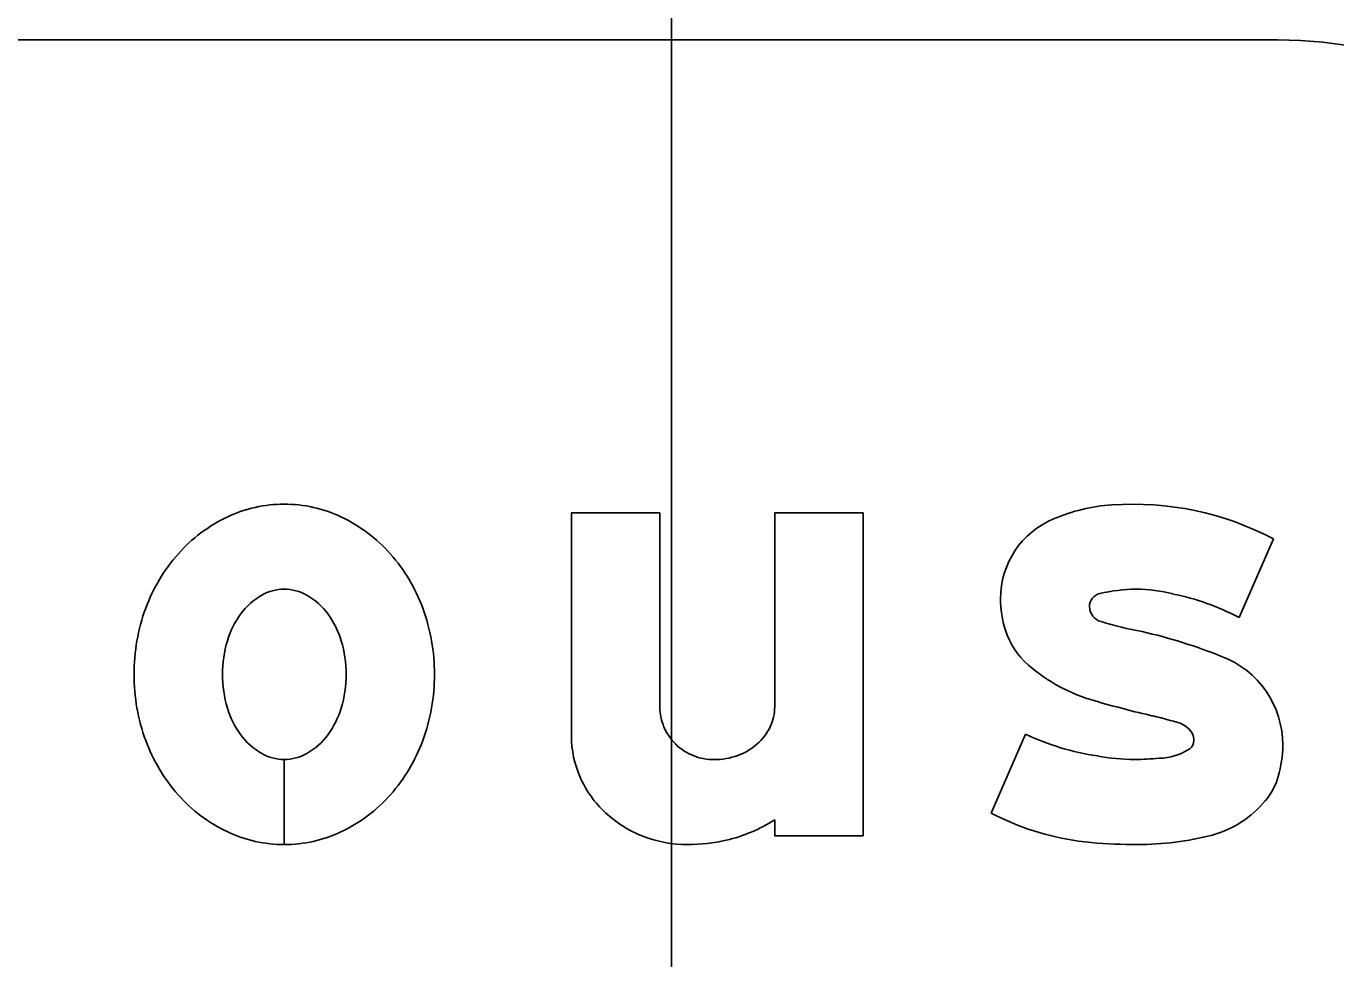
# Model space of a CAD drawing. Extents: x 1797809 to 2198143, y 249608 to 1237864.
# Drawn here: x 2194933.645 to 2194936.112, y 1237211.324 to 1237213.08 of the extents above; entities that cross this region are included whole.
import ezdxf

# ---------------------------------------------------------------- set-up
doc = ezdxf.new("R2010")
doc.units = 0
for name, color, linetype in [('GSBWFILL', 7, 'Continuous'), ('GSCOLORFILL', 7, 'Continuous'), ('GSDIMS', 7, 'Continuous'), ('GSOUTLINE', 7, 'Continuous'), ('GSSHT', 7, 'Continuous')]:
    doc.layers.add(name, color=color, linetype=linetype)

msp = doc.modelspace()

# ---------------------------------------------------------------- linework, layer by layer
at = {"layer": 'GSBWFILL'}
for p, q in [((2194934.8384, 1237211.7986), (2194934.8384, 1237212.1638)), ((2194935.93, 1237211.9668), (2194935.9946, 1237212.1152)), ((2194935.5275, 1237211.7471), (2194935.4628, 1237211.5988)), ((2194934.1308, 1237211.6996), (2194934.1308, 1237211.5394)), ((2194934.1309, 1237211.5394), (2194934.1309, 1237211.6996)), ((2194935.4628, 1237211.5988), (2194935.4628, 1237211.5988))]:
    msp.add_line(p, q, dxfattribs=at)
for points in [[(2194934.8384, 1237212.1638), (2194934.6719, 1237212.1638), (2194934.6719, 1237211.7438)], [(2194935.0549, 1237211.5861), (2194935.0549, 1237211.556), (2194935.2214, 1237211.556), (2194935.2214, 1237212.1638), (2194935.0549, 1237212.1638), (2194935.0549, 1237211.7986)]]:
    msp.add_lwpolyline(points, dxfattribs=at)
for centre, major_axis, ratio, start_param, end_param in [((2194934.1308, 1237211.9295), (0, 0.2509), 0.999994, 0, 0.438571), ((2194934.1308, 1237211.9295), (0, 0.2509), 0.999994, 5.844614, 6.283185), ((2194935.715, 1237211.8326), (0, 0.3474), 0.999993, 0.071378, 0.398007), ((2194935.7296, 1237211.6097), (0, 0.5707), 0.999993, 5.800291, 6.352301), ((2194934.1466, 1237211.8958), (0, 0.2881), 0.999994, 0.438571, 0.847388), ((2194934.115, 1237211.8958), (0, 0.2881), 0.999994, 5.435798, 5.844614), ((2194935.6436, 1237212.0024), (0, 0.1632), 0.999993, 0.398006, 1.570796), ((2194934.1713, 1237211.874), (0, 0.321), 0.999994, 0.847388, 1.220117), ((2194934.0903, 1237211.874), (0, 0.321), 0.999994, 5.063069, 5.435798), ((2194934.1512, 1237211.8985), (0, 0.1271), 0.999994, 0.517724, 0.942), ((2194934.1308, 1237211.9342), (0, 0.086), 0.999994, 0, 0.517724), ((2194934.1308, 1237211.9342), (0, 0.086), 0.999994, 5.765461, 6.283185), ((2194934.1105, 1237211.8985), (0, 0.1271), 0.999994, 5.341185, 5.765461), ((2194935.6729, 1237211.9875), (0, 0.025), 0.999993, 0.21891, 1.570796), ((2194935.7361, 1237211.7313), (0, 0.2889), 0.999993, 0, 0.239757), ((2194935.7361, 1237211.7467), (0, 0.2735), 0.999993, 6.027142, 6.283185), ((2194935.7168, 1237211.5665), (0, 0.4534), 0.999993, 5.793797, 6.086746), ((2194934.2099, 1237211.8599), (0, 0.3622), 0.999994, 1.220117, 1.570796), ((2194934.0517, 1237211.8599), (0, 0.3622), 0.999994, 4.712389, 5.063069), ((2194935.6753, 1237212.0024), (0, 0.1949), 0.999993, 1.570796, 1.879779), ((2194935.6771, 1237211.9875), (0, 0.0291), 0.999993, 1.570796, 2.88808), ((2194934.1832, 1237211.8752), (0, 0.1667), 0.999994, 0.942, 1.278197), ((2194934.0784, 1237211.8752), (0, 0.1667), 0.999994, 5.004989, 5.341185), ((2194935.8562, 1237212.5527), (0, 0.6219), 0.999993, 2.83708, 2.965597), ((2194935.6285, 1237211.9874), (0, 0.1457), 0.999993, 1.879779, 2.42566), ((2194935.5296, 1237210.9795), (0, 0.9852), 0.999993, 5.901211, 6.060377), ((2194934.2339, 1237211.8599), (0, 0.2196), 0.999994, 1.278197, 1.570796), ((2194934.0278, 1237211.8599), (0, 0.2196), 0.999994, 4.712389, 5.004989), ((2194935.8333, 1237211.7264), (0, 0.179), 0.999993, 4.712389, 5.919951), ((2194934.2099, 1237211.8599), (0, 0.3622), 0.999994, 1.570796, 1.921476), ((2194934.2339, 1237211.8599), (0, 0.2196), 0.999994, 1.570796, 1.863396), ((2194934.0278, 1237211.8599), (0, 0.2196), 0.999994, 4.419789, 4.712389), ((2194934.0517, 1237211.8599), (0, 0.3622), 0.999994, 4.361709, 4.712389), ((2194935.7457, 1237212.1221), (0, 0.3242), 0.999993, 2.42566, 2.869403), ((2194936.2149, 1237213.7342), (0, 2.0032), 0.999993, 2.860128, 2.916667), ((2194934.1832, 1237211.8446), (0, 0.1667), 0.999994, 1.863396, 2.199593), ((2194934.0784, 1237211.8446), (0, 0.1667), 0.999994, 4.083593, 4.419789), ((2194934.935, 1237211.7986), (0, 0.0965), 0.999993, 1.570796, 1.973843), ((2194934.9682, 1237211.7986), (0, 0.0867), 0.999993, 4.267823, 4.712389), ((2194934.9378, 1237211.7998), (0, 0.0995), 0.999993, 1.973842, 2.370677), ((2194934.9549, 1237211.805), (0, 0.1015), 0.999993, 3.857311, 4.267823), ((2194935.5597, 1237210.9068), (0, 0.8992), 0.999993, 5.990951, 6.04928), ((2194935.8047, 1237211.7278), (0, 0.0424), 0.999993, 5.20773, 5.944931), ((2194934.1713, 1237211.8458), (0, 0.321), 0.999994, 1.921476, 2.294205), ((2194934.1512, 1237211.8213), (0, 0.1271), 0.999994, 2.199593, 2.623869), ((2194934.1105, 1237211.8213), (0, 0.1271), 0.999994, 3.659317, 4.083593), ((2194934.0903, 1237211.8458), (0, 0.321), 0.999994, 3.98898, 4.361709), ((2194934.8631, 1237211.7438), (0, 0.1912), 0.999993, 1.570796, 1.988484), ((2194935.7366, 1237212.1948), (0, 0.4941), 0.999993, 2.70455, 2.991718), ((2194935.8255, 1237211.7353), (0, 0.0193), 0.999993, 3.769232, 4.712389), ((2194935.8146, 1237211.7353), (0, 0.0302), 0.999993, 4.712389, 5.146352), ((2194934.1308, 1237211.7856), (0, 0.086), 0.999994, 2.623869, 3.141593), ((2194934.1308, 1237211.7856), (0, 0.086), 0.999994, 3.142077, 3.659317), ((2194934.9395, 1237211.8016), (0, 0.1021), 0.999993, 2.370677, 2.759031), ((2194934.9463, 1237211.8149), (0, 0.1146), 0.999993, 3.487296, 3.857311), ((2194935.776, 1237211.8146), (0, 0.1128), 0.999993, 3.169414, 3.711965), ((2194935.8033, 1237211.7264), (0, 0.2089), 0.999993, 4.42655, 4.712389), ((2194934.9407, 1237211.8045), (0, 0.1052), 0.999993, 2.759031, 3.141593), ((2194934.9407, 1237211.8304), (0, 0.1311), 0.999993, 3.141593, 3.487296), ((2194935.7331, 1237212.0783), (0, 0.3787), 0.999993, 2.95481, 3.141593), ((2194935.7331, 1237212.175), (0, 0.4753), 0.999993, 3.141593, 3.238422), ((2194934.8766, 1237211.7498), (0, 0.206), 0.999993, 1.988484, 2.390665), ((2194935.884, 1237211.7027), (0, 0.1249), 0.999993, 4.009587, 4.42655), ((2194934.1466, 1237211.824), (0, 0.2881), 0.999994, 2.294205, 2.703022), ((2194934.115, 1237211.824), (0, 0.2881), 0.999994, 3.580164, 3.98898), ((2194935.826, 1237211.7489), (0, 0.199), 0.999993, 3.41426, 4.020407), ((2194934.8854, 1237211.7592), (0, 0.2187), 0.999993, 2.390665, 2.772693), ((2194935.7003, 1237212.0548), (0, 0.5142), 0.999993, 2.661561, 2.999689), ((2194934.1308, 1237211.7903), (0, 0.2509), 0.999994, 2.703022, 3.141593), ((2194934.1308, 1237211.7903), (0, 0.2509), 0.999994, 3.141759, 3.580164), ((2194934.8938, 1237211.839), (0, 0.2998), 0.999993, 3.37668, 3.708724), ((2194934.891, 1237211.7738), (0, 0.2344), 0.999993, 2.772693, 3.141593), ((2194934.891, 1237211.8724), (0, 0.333), 0.999993, 3.141593, 3.361579), ((2194935.6864, 1237211.9579), (0, 0.4163), 0.999993, 2.999689, 3.056979), ((2194935.7385, 1237212.5619), (0, 1.0225), 0.999993, 3.056204, 3.141593), ((2194935.7385, 1237212.1054), (0, 0.566), 0.999993, 3.141593, 3.39368)]:
    msp.add_ellipse(centre, major_axis=major_axis, ratio=ratio, start_param=start_param, end_param=end_param, dxfattribs=at)
at = {"layer": 'GSCOLORFILL'}
for p, q in [((2194934.8384, 1237211.7986), (2194934.8384, 1237212.1638)), ((2194935.93, 1237211.9668), (2194935.9946, 1237212.1152)), ((2194935.5275, 1237211.7471), (2194935.4628, 1237211.5988)), ((2194934.1308, 1237211.6996), (2194934.1308, 1237211.5394)), ((2194934.1309, 1237211.5394), (2194934.1309, 1237211.6996)), ((2194935.4628, 1237211.5988), (2194935.4628, 1237211.5988))]:
    msp.add_line(p, q, dxfattribs=at)
for points in [[(2194934.8384, 1237212.1638), (2194934.6719, 1237212.1638), (2194934.6719, 1237211.7438)], [(2194935.0549, 1237211.5861), (2194935.0549, 1237211.556), (2194935.2214, 1237211.556), (2194935.2214, 1237212.1638), (2194935.0549, 1237212.1638), (2194935.0549, 1237211.7986)]]:
    msp.add_lwpolyline(points, dxfattribs=at)
for centre, major_axis, ratio, start_param, end_param in [((2194934.1308, 1237211.9295), (0, 0.2509), 0.999994, 0, 0.438571), ((2194934.1308, 1237211.9295), (0, 0.2509), 0.999994, 5.844614, 6.283185), ((2194935.715, 1237211.8326), (0, 0.3474), 0.999993, 0.071378, 0.398007), ((2194935.7296, 1237211.6097), (0, 0.5707), 0.999993, 5.800291, 6.352301), ((2194934.1466, 1237211.8958), (0, 0.2881), 0.999994, 0.438571, 0.847388), ((2194934.115, 1237211.8958), (0, 0.2881), 0.999994, 5.435798, 5.844614), ((2194935.6436, 1237212.0024), (0, 0.1632), 0.999993, 0.398006, 1.570796), ((2194934.1713, 1237211.874), (0, 0.321), 0.999994, 0.847388, 1.220117), ((2194934.0903, 1237211.874), (0, 0.321), 0.999994, 5.063069, 5.435798), ((2194934.1512, 1237211.8985), (0, 0.1271), 0.999994, 0.517724, 0.942), ((2194934.1308, 1237211.9342), (0, 0.086), 0.999994, 0, 0.517724), ((2194934.1308, 1237211.9342), (0, 0.086), 0.999994, 5.765461, 6.283185), ((2194934.1105, 1237211.8985), (0, 0.1271), 0.999994, 5.341185, 5.765461), ((2194935.6729, 1237211.9875), (0, 0.025), 0.999993, 0.21891, 1.570796), ((2194935.7361, 1237211.7313), (0, 0.2889), 0.999993, 0, 0.239757), ((2194935.7361, 1237211.7467), (0, 0.2735), 0.999993, 6.027142, 6.283185), ((2194935.7168, 1237211.5665), (0, 0.4534), 0.999993, 5.793797, 6.086746), ((2194934.2099, 1237211.8599), (0, 0.3622), 0.999994, 1.220117, 1.570796), ((2194934.0517, 1237211.8599), (0, 0.3622), 0.999994, 4.712389, 5.063069), ((2194935.6753, 1237212.0024), (0, 0.1949), 0.999993, 1.570796, 1.879779), ((2194935.6771, 1237211.9875), (0, 0.0291), 0.999993, 1.570796, 2.88808), ((2194934.1832, 1237211.8752), (0, 0.1667), 0.999994, 0.942, 1.278197), ((2194934.0784, 1237211.8752), (0, 0.1667), 0.999994, 5.004989, 5.341185), ((2194935.8562, 1237212.5527), (0, 0.6219), 0.999993, 2.83708, 2.965597), ((2194935.6285, 1237211.9874), (0, 0.1457), 0.999993, 1.879779, 2.42566), ((2194935.5296, 1237210.9795), (0, 0.9852), 0.999993, 5.901211, 6.060377), ((2194934.2339, 1237211.8599), (0, 0.2196), 0.999994, 1.278197, 1.570796), ((2194934.0278, 1237211.8599), (0, 0.2196), 0.999994, 4.712389, 5.004989), ((2194935.8333, 1237211.7264), (0, 0.179), 0.999993, 4.712389, 5.919951), ((2194934.2099, 1237211.8599), (0, 0.3622), 0.999994, 1.570796, 1.921476), ((2194934.2339, 1237211.8599), (0, 0.2196), 0.999994, 1.570796, 1.863396), ((2194934.0278, 1237211.8599), (0, 0.2196), 0.999994, 4.419789, 4.712389), ((2194934.0517, 1237211.8599), (0, 0.3622), 0.999994, 4.361709, 4.712389), ((2194935.7457, 1237212.1221), (0, 0.3242), 0.999993, 2.42566, 2.869403), ((2194936.2149, 1237213.7342), (0, 2.0032), 0.999993, 2.860128, 2.916667), ((2194934.1832, 1237211.8446), (0, 0.1667), 0.999994, 1.863396, 2.199593), ((2194934.0784, 1237211.8446), (0, 0.1667), 0.999994, 4.083593, 4.419789), ((2194934.935, 1237211.7986), (0, 0.0965), 0.999993, 1.570796, 1.973843), ((2194934.9682, 1237211.7986), (0, 0.0867), 0.999993, 4.267823, 4.712389), ((2194934.9378, 1237211.7998), (0, 0.0995), 0.999993, 1.973842, 2.370677), ((2194934.9549, 1237211.805), (0, 0.1015), 0.999993, 3.857311, 4.267823), ((2194935.5597, 1237210.9068), (0, 0.8992), 0.999993, 5.990951, 6.04928), ((2194935.8047, 1237211.7278), (0, 0.0424), 0.999993, 5.20773, 5.944931), ((2194934.1713, 1237211.8458), (0, 0.321), 0.999994, 1.921476, 2.294205), ((2194934.1512, 1237211.8213), (0, 0.1271), 0.999994, 2.199593, 2.623869), ((2194934.1105, 1237211.8213), (0, 0.1271), 0.999994, 3.659317, 4.083593), ((2194934.0903, 1237211.8458), (0, 0.321), 0.999994, 3.98898, 4.361709), ((2194934.8631, 1237211.7438), (0, 0.1912), 0.999993, 1.570796, 1.988484), ((2194935.7366, 1237212.1948), (0, 0.4941), 0.999993, 2.70455, 2.991718), ((2194935.8255, 1237211.7353), (0, 0.0193), 0.999993, 3.769232, 4.712389), ((2194935.8146, 1237211.7353), (0, 0.0302), 0.999993, 4.712389, 5.146352), ((2194934.1308, 1237211.7856), (0, 0.086), 0.999994, 2.623869, 3.141593), ((2194934.1308, 1237211.7856), (0, 0.086), 0.999994, 3.142077, 3.659317), ((2194934.9395, 1237211.8016), (0, 0.1021), 0.999993, 2.370677, 2.759031), ((2194934.9463, 1237211.8149), (0, 0.1146), 0.999993, 3.487296, 3.857311), ((2194935.776, 1237211.8146), (0, 0.1128), 0.999993, 3.169414, 3.711965), ((2194935.8033, 1237211.7264), (0, 0.2089), 0.999993, 4.42655, 4.712389), ((2194934.9407, 1237211.8045), (0, 0.1052), 0.999993, 2.759031, 3.141593), ((2194934.9407, 1237211.8304), (0, 0.1311), 0.999993, 3.141593, 3.487296), ((2194935.7331, 1237212.0783), (0, 0.3787), 0.999993, 2.95481, 3.141593), ((2194935.7331, 1237212.175), (0, 0.4753), 0.999993, 3.141593, 3.238422), ((2194934.8766, 1237211.7498), (0, 0.206), 0.999993, 1.988484, 2.390665), ((2194935.884, 1237211.7027), (0, 0.1249), 0.999993, 4.009587, 4.42655), ((2194934.1466, 1237211.824), (0, 0.2881), 0.999994, 2.294205, 2.703022), ((2194934.115, 1237211.824), (0, 0.2881), 0.999994, 3.580164, 3.98898), ((2194935.826, 1237211.7489), (0, 0.199), 0.999993, 3.41426, 4.020407), ((2194934.8854, 1237211.7592), (0, 0.2187), 0.999993, 2.390665, 2.772693), ((2194935.7003, 1237212.0548), (0, 0.5142), 0.999993, 2.661561, 2.999689), ((2194934.1308, 1237211.7903), (0, 0.2509), 0.999994, 2.703022, 3.141593), ((2194934.1308, 1237211.7903), (0, 0.2509), 0.999994, 3.141759, 3.580164), ((2194934.8938, 1237211.839), (0, 0.2998), 0.999993, 3.37668, 3.708724), ((2194934.891, 1237211.7738), (0, 0.2344), 0.999993, 2.772693, 3.141593), ((2194934.891, 1237211.8724), (0, 0.333), 0.999993, 3.141593, 3.361579), ((2194935.6864, 1237211.9579), (0, 0.4163), 0.999993, 2.999689, 3.056979), ((2194935.7385, 1237212.5619), (0, 1.0225), 0.999993, 3.056204, 3.141593), ((2194935.7385, 1237212.1054), (0, 0.566), 0.999993, 3.141593, 3.39368)]:
    msp.add_ellipse(centre, major_axis=major_axis, ratio=ratio, start_param=start_param, end_param=end_param, dxfattribs=at)
at = {"layer": 'GSDIMS'}
msp.add_line((2194936.0028, 1237213.0545), (2194929.1763, 1237213.0545), dxfattribs=at)
msp.add_arc((2194936.0028, 1237212.222), 0.8325, 0, 90, dxfattribs=at)
at = {"layer": 'GSOUTLINE'}
for p, q in [((2194934.8384, 1237211.7986), (2194934.8384, 1237212.1638)), ((2194935.93, 1237211.9668), (2194935.9946, 1237212.1152)), ((2194935.5275, 1237211.7471), (2194935.4628, 1237211.5988)), ((2194935.4628, 1237211.5988), (2194935.4628, 1237211.5988))]:
    msp.add_line(p, q, dxfattribs=at)
for points in [[(2194934.8384, 1237212.1638), (2194934.6719, 1237212.1638), (2194934.6719, 1237211.7438)], [(2194935.0549, 1237211.5861), (2194935.0549, 1237211.556), (2194935.2214, 1237211.556), (2194935.2214, 1237212.1638), (2194935.0549, 1237212.1638), (2194935.0549, 1237211.7986)]]:
    msp.add_lwpolyline(points, dxfattribs=at)
for centre, major_axis, ratio, start_param, end_param in [((2194934.1308, 1237211.9295), (0, 0.2509), 0.999994, 0, 0.438571), ((2194934.1308, 1237211.9295), (0, 0.2509), 0.999994, 5.844614, 6.283185), ((2194935.715, 1237211.8326), (0, 0.3474), 0.999993, 0.071378, 0.398007), ((2194935.7296, 1237211.6097), (0, 0.5707), 0.999993, 5.800291, 6.352301), ((2194934.1466, 1237211.8958), (0, 0.2881), 0.999994, 0.438571, 0.847388), ((2194934.115, 1237211.8958), (0, 0.2881), 0.999994, 5.435798, 5.844614), ((2194935.6436, 1237212.0024), (0, 0.1632), 0.999993, 0.398006, 1.570796), ((2194934.1713, 1237211.874), (0, 0.321), 0.999994, 0.847388, 1.220117), ((2194934.0903, 1237211.874), (0, 0.321), 0.999994, 5.063069, 5.435798), ((2194934.1512, 1237211.8985), (0, 0.1271), 0.999994, 0.517724, 0.942), ((2194934.1308, 1237211.9342), (0, 0.086), 0.999994, 0, 0.517724), ((2194934.1308, 1237211.9342), (0, 0.086), 0.999994, 5.765461, 6.283185), ((2194934.1105, 1237211.8985), (0, 0.1271), 0.999994, 5.341185, 5.765461), ((2194935.6729, 1237211.9875), (0, 0.025), 0.999993, 0.21891, 1.570796), ((2194935.7361, 1237211.7313), (0, 0.2889), 0.999993, 0, 0.239757), ((2194935.7361, 1237211.7467), (0, 0.2735), 0.999993, 6.027142, 6.283185), ((2194935.7168, 1237211.5665), (0, 0.4534), 0.999993, 5.793797, 6.086746), ((2194934.2099, 1237211.8599), (0, 0.3622), 0.999994, 1.220117, 1.570796), ((2194934.0517, 1237211.8599), (0, 0.3622), 0.999994, 4.712389, 5.063069), ((2194935.6753, 1237212.0024), (0, 0.1949), 0.999993, 1.570796, 1.879779), ((2194935.6771, 1237211.9875), (0, 0.0291), 0.999993, 1.570796, 2.88808), ((2194934.1832, 1237211.8752), (0, 0.1667), 0.999994, 0.942, 1.278197), ((2194934.0784, 1237211.8752), (0, 0.1667), 0.999994, 5.004989, 5.341185), ((2194935.8562, 1237212.5527), (0, 0.6219), 0.999993, 2.83708, 2.965597), ((2194935.6285, 1237211.9874), (0, 0.1457), 0.999993, 1.879779, 2.42566), ((2194935.5296, 1237210.9795), (0, 0.9852), 0.999993, 5.901211, 6.060377), ((2194934.2339, 1237211.8599), (0, 0.2196), 0.999994, 1.278197, 1.570796), ((2194934.0278, 1237211.8599), (0, 0.2196), 0.999994, 4.712389, 5.004989), ((2194935.8333, 1237211.7264), (0, 0.179), 0.999993, 4.712389, 5.919951), ((2194934.2099, 1237211.8599), (0, 0.3622), 0.999994, 1.570796, 1.921476), ((2194934.2339, 1237211.8599), (0, 0.2196), 0.999994, 1.570796, 1.863396), ((2194934.0278, 1237211.8599), (0, 0.2196), 0.999994, 4.419789, 4.712389), ((2194934.0517, 1237211.8599), (0, 0.3622), 0.999994, 4.361709, 4.712389), ((2194935.7457, 1237212.1221), (0, 0.3242), 0.999993, 2.42566, 2.869403), ((2194936.2149, 1237213.7342), (0, 2.0032), 0.999993, 2.860128, 2.916667), ((2194934.1832, 1237211.8446), (0, 0.1667), 0.999994, 1.863396, 2.199593), ((2194934.0784, 1237211.8446), (0, 0.1667), 0.999994, 4.083593, 4.419789), ((2194934.935, 1237211.7986), (0, 0.0965), 0.999993, 1.570796, 1.973843), ((2194934.9682, 1237211.7986), (0, 0.0867), 0.999993, 4.267823, 4.712389), ((2194934.9378, 1237211.7998), (0, 0.0995), 0.999993, 1.973842, 2.370677), ((2194934.9549, 1237211.805), (0, 0.1015), 0.999993, 3.857311, 4.267823), ((2194935.5597, 1237210.9068), (0, 0.8992), 0.999993, 5.990951, 6.04928), ((2194935.8047, 1237211.7278), (0, 0.0424), 0.999993, 5.20773, 5.944931), ((2194934.1713, 1237211.8458), (0, 0.321), 0.999994, 1.921476, 2.294205), ((2194934.1512, 1237211.8213), (0, 0.1271), 0.999994, 2.199593, 2.623869), ((2194934.1105, 1237211.8213), (0, 0.1271), 0.999994, 3.659317, 4.083593), ((2194934.0903, 1237211.8458), (0, 0.321), 0.999994, 3.98898, 4.361709), ((2194934.8631, 1237211.7438), (0, 0.1912), 0.999993, 1.570796, 1.988484), ((2194935.7366, 1237212.1948), (0, 0.4941), 0.999993, 2.70455, 2.991718), ((2194935.8255, 1237211.7353), (0, 0.0193), 0.999993, 3.769232, 4.712389), ((2194935.8146, 1237211.7353), (0, 0.0302), 0.999993, 4.712389, 5.146352), ((2194934.1308, 1237211.7856), (0, 0.086), 0.999994, 2.623869, 3.141593), ((2194934.1308, 1237211.7856), (0, 0.086), 0.999994, 3.141593, 3.659317), ((2194934.9395, 1237211.8016), (0, 0.1021), 0.999993, 2.370677, 2.759031), ((2194934.9463, 1237211.8149), (0, 0.1146), 0.999993, 3.487296, 3.857311), ((2194935.776, 1237211.8146), (0, 0.1128), 0.999993, 3.169414, 3.711965), ((2194935.8033, 1237211.7264), (0, 0.2089), 0.999993, 4.42655, 4.712389), ((2194934.9407, 1237211.8045), (0, 0.1052), 0.999993, 2.759031, 3.141593), ((2194934.9407, 1237211.8304), (0, 0.1311), 0.999993, 3.141593, 3.487296), ((2194935.7331, 1237212.0783), (0, 0.3787), 0.999993, 2.95481, 3.141593), ((2194935.7331, 1237212.175), (0, 0.4753), 0.999993, 3.141593, 3.238422), ((2194934.8766, 1237211.7498), (0, 0.206), 0.999993, 1.988484, 2.390665), ((2194935.884, 1237211.7027), (0, 0.1249), 0.999993, 4.009587, 4.42655), ((2194934.1466, 1237211.824), (0, 0.2881), 0.999994, 2.294205, 2.703022), ((2194934.115, 1237211.824), (0, 0.2881), 0.999994, 3.580164, 3.98898), ((2194935.826, 1237211.7489), (0, 0.199), 0.999993, 3.41426, 4.020407), ((2194934.8854, 1237211.7592), (0, 0.2187), 0.999993, 2.390665, 2.772693), ((2194935.7003, 1237212.0548), (0, 0.5142), 0.999993, 2.661561, 2.999689), ((2194934.1308, 1237211.7903), (0, 0.2509), 0.999994, 2.703022, 3.141593), ((2194934.1308, 1237211.7903), (0, 0.2509), 0.999994, 3.141593, 3.580164), ((2194934.8938, 1237211.839), (0, 0.2998), 0.999993, 3.37668, 3.708724), ((2194934.891, 1237211.7738), (0, 0.2344), 0.999993, 2.772693, 3.141593), ((2194934.891, 1237211.8724), (0, 0.333), 0.999993, 3.141593, 3.361579), ((2194935.6864, 1237211.9579), (0, 0.4163), 0.999993, 2.999689, 3.056979), ((2194935.7385, 1237212.5619), (0, 1.0225), 0.999993, 3.056204, 3.141593), ((2194935.7385, 1237212.1054), (0, 0.566), 0.999993, 3.141593, 3.39368)]:
    msp.add_ellipse(centre, major_axis=major_axis, ratio=ratio, start_param=start_param, end_param=end_param, dxfattribs=at)
at = {"layer": 'GSSHT'}
msp.add_line((2194934.8603, 1237163.1062), (2194934.8603, 1237223.1062), dxfattribs=at)

doc.saveas('drawing.dxf')
